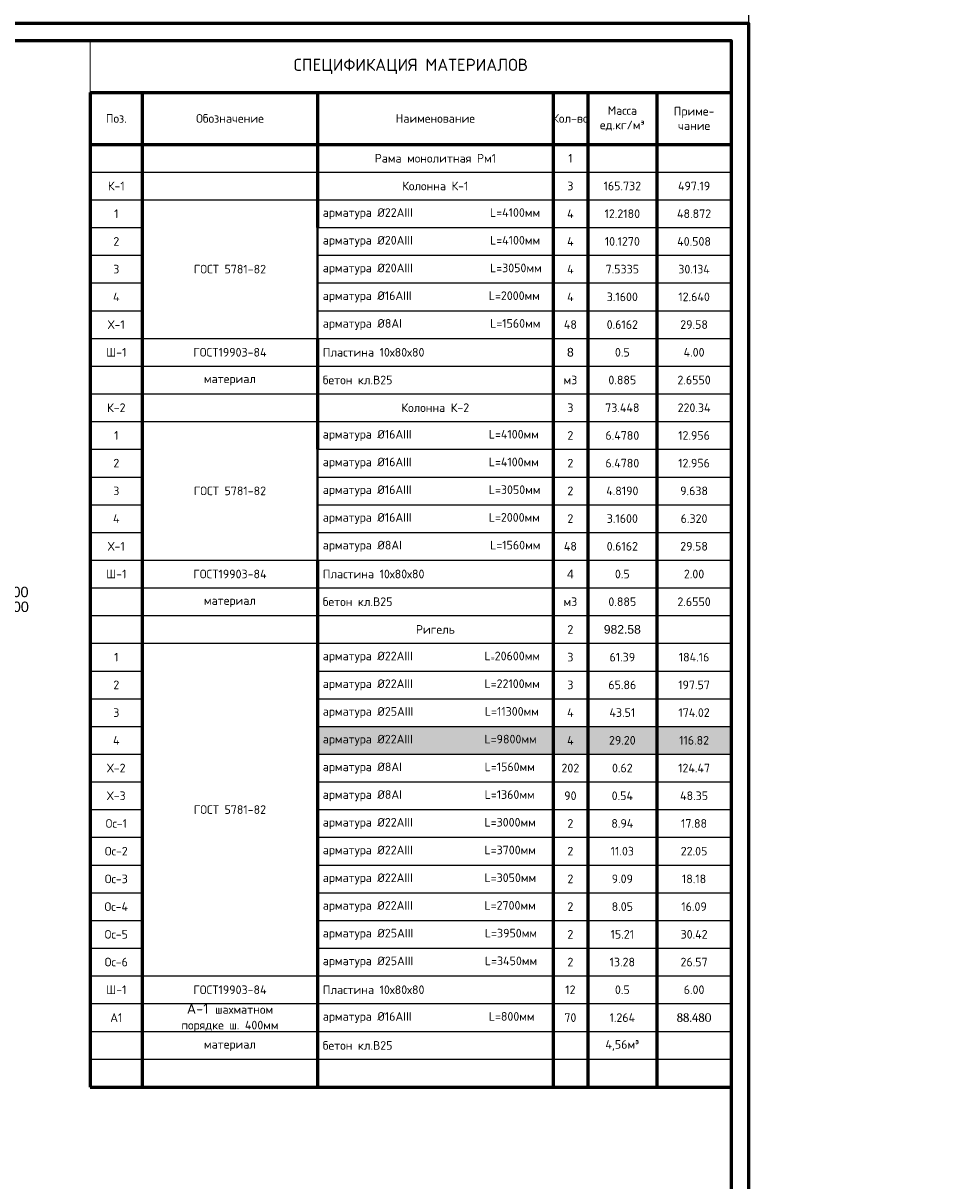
# Model space of a CAD drawing. Header units: millimetres. Extents: x 2063114 to 14983986, y -126020516 to 213791.
# Tile 579 of 656: x 2358844 to 2385346, y -333107 to -299691. Entities that reach past the tile are written whole.
import ezdxf

# ---------------------------------------------------------------- set-up
doc = ezdxf.new("R2010")
doc.units = ezdxf.units.MM
doc.layers.get('Defpoints').update_dxf_attribs({"color": 6, "lineweight": 35})
doc.layers.add('_print', color=6, linetype='Continuous', lineweight=60, plot=False)
doc.layers.add('PDF _Текст', color=7, linetype='Continuous')
doc.styles.add('Rising', font='isocpeui.ttf')
doc.styles.get("Standard").update_dxf_attribs({"font": 'arial.ttf'})
doc.styles.add('V@ler@Live', font='isocpeui.ttf')

# ---------------------------------------------------------------- blocks, each defined once
blk = doc.blocks.new('*U1596')
at = {"color": 0, "ltscale": 25}
blk.add_lwpolyline([(-59400, 42000), (0, 42000), (0, 0), (-59400, 0)], close=True, dxfattribs=at)
blk = doc.blocks.new('*T1675')
at = {"color": 0, "linetype": 'ByBlock', "lineweight": 60, "transparency": 16777216}
for p, q in [((0, -1500), (18508, -1500)), ((0, -1500), (0, -30208)), ((1500, -1500), (1500, -30208)), ((6563, -1500), (6563, -5400)), ((13363, -1500), (13363, -30208)), ((14363, -1500), (14363, -30208)), ((16363, -1500), (16363, -30208)), ((18508, -1500), (18508, -30208)), ((0, -3000), (18508, -3000)), ((6563, -8600), (6563, -11800)), ((6563, -15000), (6563, -30208)), ((0, -30208), (18508, -30208))]:
    blk.add_line(p, q, dxfattribs=at)
at = {"color": 0, "linetype": 'ByBlock', "lineweight": -2, "transparency": 16777216}
for p, q in [((0, -3800), (18508, -3800)), ((0, -4600), (18508, -4600)), ((0, -5400), (1500, -5400)), ((6563, -5400), (18508, -5400)), ((0, -6200), (1500, -6200)), ((6563, -6200), (18508, -6200)), ((0, -7000), (1500, -7000)), ((6563, -7000), (18508, -7000)), ((0, -7800), (1500, -7800)), ((6563, -7800), (18508, -7800)), ((0, -8600), (18508, -8600)), ((0, -9400), (18508, -9400)), ((0, -10200), (18508, -10200)), ((0, -11000), (18508, -11000)), ((0, -11800), (1500, -11800)), ((6563, -11800), (18508, -11800)), ((0, -12600), (1500, -12600)), ((6563, -12600), (18508, -12600)), ((0, -13400), (1500, -13400)), ((6563, -13400), (18508, -13400)), ((0, -14200), (1500, -14200)), ((6563, -14200), (18508, -14200)), ((0, -15000), (18508, -15000)), ((0, -15800), (18508, -15800)), ((0, -16600), (18508, -16600)), ((0, -17400), (18508, -17400)), ((0, -18200), (1500, -18200)), ((6563, -18200), (18508, -18200)), ((0, -19000), (1500, -19000)), ((6563, -19000), (18508, -19000)), ((0, -19800), (1500, -19800)), ((6563, -19800), (18508, -19800)), ((0, -20600), (1500, -20600)), ((6563, -20600), (18508, -20600)), ((0, -21400), (1500, -21400)), ((6563, -21400), (18508, -21400)), ((0, -22200), (1500, -22200)), ((6563, -22200), (18508, -22200)), ((0, -23000), (1500, -23000)), ((6563, -23000), (18508, -23000)), ((0, -23800), (1500, -23800)), ((6563, -23800), (18508, -23800)), ((0, -24600), (1500, -24600)), ((6563, -24600), (18508, -24600)), ((0, -25400), (1500, -25400)), ((6563, -25400), (18508, -25400)), ((0, -26200), (1500, -26200)), ((6563, -26200), (18508, -26200)), ((0, -27000), (18508, -27000)), ((0, -27800), (18508, -27800)), ((0, -28608), (18508, -28608)), ((0, -29408), (18508, -29408))]:
    blk.add_line(p, q, dxfattribs=at)
at = {"color": 0, "linetype": 'ByBlock', "lineweight": 40, "transparency": 16777216}
for p, q in [((6563, -5400), (6563, -8600)), ((6563, -11800), (6563, -15000))]:
    blk.add_line(p, q, dxfattribs=at)
at = {"color": 2, "lineweight": 30, "transparency": 16777216}
for points in [[(6563, -19800), (6563, -20600), (13363, -19800), (13363, -20600)], [(13363, -19800), (13363, -20600), (14363, -19800), (14363, -20600)], [(14363, -19800), (14363, -20600), (16363, -19800), (16363, -20600)], [(16363, -19800), (16363, -20600), (18508, -19800), (18508, -20600)]]:
    blk.add_solid(points, dxfattribs=at)
at = {"layer": 'Defpoints', "color": 8, "linetype": 'ByBlock', "lineweight": 0, "transparency": 16777216}
for p, q in [((0, 0), (18508, 0)), ((0, 0), (0, -1500)), ((18508, 0), (18508, -1500))]:
    blk.add_line(p, q, dxfattribs=at)
at = {"color": 0, "transparency": 16777216}
for s, insert, char_height, width, attachment_point, style in [('{\\fISOCPEUR|b0|i0|c204|p34;СПЕЦИФИКАЦИЯ МАТЕРИАЛОВ}', (9254, -750), 350, 18207.89, 5, 'Rising'), ('{\\fISOCPEUR|b0|i0|c204|p34;Масса\\Pед.кг/м³}', (15363, -2250), 250, 1700, 5, 'Rising'), ('{\\fISOCPEUR|b0|i0|c204|p34;Приме-\\Pчание}', (17435, -2250), 250, 1844.87, 5, 'Rising'), ('{\\fISOCPEUR|b0|i0|c204|p34;Поз.}', (750, -2250), 250, 1200, 5, 'Rising'), ('{\\fISOCPEUR|b0|i0|c204|p34;Обозначение}', (4032, -2250), 250, 4763.01, 5, 'Rising'), ('{\\fISOCPEUR|b0|i0|c204|p34;Наименование}', (9963, -2250), 250, 6500, 5, 'Rising'), ('{\\fISOCPEUR|b0|i0|c204|p34;Кол-во}', (13863, -2250), 250, 700, 5, 'Rising'), ('{\\fISOCPEUR|b0|i0|c204|p34;\\C1;Рама монолитная Рм1}', (9963, -3400), 250, 6500, 5, 'Rising'), ('{\\fISOCPEUR|b0|i0|c204|p34;\\C1;1}', (13863, -3400), 250, 700, 5, 'Rising'), ('{\\fISOCPEUR|b0|i0|c204|p34;\\C5;К-1}', (750, -4200), 250, 1200, 5, 'Rising'), ('{\\fISOCPEUR|b0|i0|c204|p34;\\C5;Колонна К-1}', (9963, -4200), 250, 6500, 5, 'Rising'), ('{\\fISOCPEUR|b0|i0|c204|p34;3}', (13863, -4200), 250, 700, 5, 'Rising'), ('{\\fISOCPEUR|b0|i0|c204|p34;165.732}', (15363, -4200), 250, 1700, 5, 'Rising'), ('{\\fISOCPEUR|b0|i0|c204|p34;497.19}', (17435, -4200), 250, 1844.87, 5, 'Rising'), ('{\\fISOCPEUR|b0|i0|c204|p34;1}', (750, -5000), 250, 1200, 5, 'Rising'), ('{\\fISOCPEUR|b0|i0|c204|p34;арматура %%C22АIII              L=4100мм}', (6713, -5000), 250, 6500, 4, 'Rising'), ('{\\fISOCPEUR|b0|i0|c204|p34;4}', (13863, -5000), 250, 700, 5, 'Rising'), ('{\\fISOCPEUR|b0|i0|c204|p34;12.2180}', (15363, -5000), 250, 1700, 5, 'Rising'), ('{\\fISOCPEUR|b0|i0|c204|p34;48.872}', (17435, -5000), 250, 1844.87, 5, 'V@ler@Live'), ('{\\fISOCPEUR|b0|i0|c204|p34;2}', (750, -5800), 250, 1200, 5, 'Rising'), ('{\\fISOCPEUR|b0|i0|c204|p34;арматура %%C2\\C256;0\\C0;АIII              L=4100мм}', (6713, -5800), 250, 6500, 4, 'Rising'), ('{\\fISOCPEUR|b0|i0|c204|p34;4}', (13863, -5800), 250, 700, 5, 'Rising'), ('{\\fISOCPEUR|b0|i0|c204|p34;10.1270}', (15363, -5800), 250, 1700, 5, 'Rising'), ('{\\fISOCPEUR|b0|i0|c204|p34;40.508}', (17435, -5800), 250, 1844.87, 5, 'V@ler@Live'), ('{\\fISOCPEUR|b0|i0|c204|p34;3', (750, -6600), 250, 1200, 5, 'Rising'), ('{\\fISOCPEUR|b0|i0|c204|p34;ГОСТ 5781-82}', (4032, -6600), 250, 4763.01, 5, 'Rising'), ('{\\fISOCPEUR|b0|i0|c204|p34;арматура %%C20АIII              L=3050мм}', (6713, -6600), 250, 6500, 4, 'Rising'), ('{\\fISOCPEUR|b0|i0|c204|p34;4}', (13863, -6600), 250, 700, 5, 'Rising'), ('{\\fISOCPEUR|b0|i0|c204|p34;7.5335}', (15363, -6600), 250, 1700, 5, 'Rising'), ('{\\fISOCPEUR|b0|i0|c204|p34;30.134}', (17435, -6600), 250, 1844.87, 5, 'V@ler@Live'), ('{\\fISOCPEUR|b0|i0|c204|p34;4', (750, -7400), 250, 1200, 5, 'Rising'), ('{\\fISOCPEUR|b0|i0|c204|p34;арматура %%C16АIII              L=2000мм}', (6713, -7400), 250, 6500, 4, 'Rising'), ('{\\fISOCPEUR|b0|i0|c204|p34;4}', (13863, -7400), 250, 700, 5, 'Rising'), ('{\\fISOCPEUR|b0|i0|c204|p34;3.1600}', (15363, -7400), 250, 1700, 5, 'Rising'), ('{\\fISOCPEUR|b0|i0|c204|p34;12.640}', (17435, -7400), 250, 1844.87, 5, 'V@ler@Live'), ('{\\fISOCPEUR|b0|i0|c204|p34;Х-1}', (750, -8200), 250, 1200, 5, 'Rising'), ('{\\fISOCPEUR|b0|i0|c204|p34;арматура %%C8АI                L=1560мм}', (6713, -8200), 250, 6500, 4, 'Rising'), ('{\\fISOCPEUR|b0|i0|c204|p34;48}', (13863, -8200), 250, 700, 5, 'Rising'), ('{\\fISOCPEUR|b0|i0|c204|p34;0.6162}', (15363, -8200), 250, 1700, 5, 'Rising'), ('{\\fISOCPEUR|b0|i0|c204|p34;29.58}', (17435, -8200), 250, 1844.87, 5, 'Rising'), ('{\\fISOCPEUR|b0|i0|c204|p34;Ш-1}', (750, -9000), 250, 1200, 5, 'Rising'), ('{\\fISOCPEUR|b0|i0|c204|p34;4.00}', (17435, -9000), 250, 1844.87, 5, 'Rising'), ('{\\fISOCPEUR|b0|i0|c204|p34;\\C5;бетон кл.В25}', (6713, -9800), 250, 6500, 4, 'Rising'), ('{\\fISOCPEUR|b0|i0|c204|p34;\\C5;м3}', (13863, -9800), 250, 700, 5, 'Rising'), ('{\\fISOCPEUR|b0|i0|c204|p34;0.885}', (15363, -9800), 250, 1700, 5, 'Rising'), ('{\\fISOCPEUR|b0|i0|c204|p34;\\C5;2.6550}', (17435, -9800), 250, 1844.87, 5, 'Rising'), ('{\\fISOCPEUR|b0|i0|c204|p34;\\C5;материал}', (4032, -9800), 250, 4763.01, 5, 'Rising'), ('{\\fISOCPEUR|b0|i0|c204|p34;\\C5;К-2}', (750, -10600), 250, 1200, 5, 'Rising'), ('{\\fISOCPEUR|b0|i0|c204|p34;\\C5;Колонна К-2}', (9963, -10600), 250, 6500, 5, 'Rising'), ('{\\fISOCPEUR|b0|i0|c204|p34;3}', (13863, -10600), 250, 700, 5, 'Rising'), ('{\\fISOCPEUR|b0|i0|c204|p34;73.448}', (15363, -10600), 250, 1700, 5, 'Rising'), ('{\\fISOCPEUR|b0|i0|c204|p34;220.34}', (17435, -10600), 250, 1844.87, 5, 'Rising'), ('{\\fISOCPEUR|b0|i0|c204|p34;1}', (750, -11400), 250, 1200, 5, 'Rising'), ('{\\fISOCPEUR|b0|i0|c204|p34;арматура %%C16АIII              L=4100мм}', (6713, -11400), 250, 6500, 4, 'Rising'), ('{\\fISOCPEUR|b0|i0|c204|p34;2}', (13863, -11400), 250, 700, 5, 'Rising'), ('{\\fISOCPEUR|b0|i0|c204|p34;6.4780}', (15363, -11400), 250, 1700, 5, 'Rising'), ('{\\fISOCPEUR|b0|i0|c204|p34;12.956}', (17435, -11400), 250, 1844.87, 5, 'V@ler@Live'), ('{\\fISOCPEUR|b0|i0|c204|p34;2}', (750, -12200), 250, 1200, 5, 'Rising'), ('{\\fISOCPEUR|b0|i0|c204|p34;арматура %%C16АIII              L=4100мм}', (6713, -12200), 250, 6500, 4, 'Rising'), ('{\\fISOCPEUR|b0|i0|c204|p34;2}', (13863, -12200), 250, 700, 5, 'Rising'), ('{\\fISOCPEUR|b0|i0|c204|p34;6.4780}', (15363, -12200), 250, 1700, 5, 'Rising'), ('{\\fISOCPEUR|b0|i0|c204|p34;12.956}', (17435, -12200), 250, 1844.87, 5, 'V@ler@Live'), ('{\\fISOCPEUR|b0|i0|c204|p34;3', (750, -13000), 250, 1200, 5, 'Rising'), ('{\\fISOCPEUR|b0|i0|c204|p34;ГОСТ 5781-82}', (4032, -13000), 250, 4763.01, 5, 'Rising'), ('{\\fISOCPEUR|b0|i0|c204|p34;арматура %%C16АIII              L=3050мм}', (6713, -13000), 250, 6500, 4, 'Rising'), ('{\\fISOCPEUR|b0|i0|c204|p34;2}', (13863, -13000), 250, 700, 5, 'Rising'), ('{\\fISOCPEUR|b0|i0|c204|p34;4.8190}', (15363, -13000), 250, 1700, 5, 'Rising'), ('{\\fISOCPEUR|b0|i0|c204|p34;9.638}', (17435, -13000), 250, 1844.87, 5, 'V@ler@Live'), ('{\\fISOCPEUR|b0|i0|c204|p34;4', (750, -13800), 250, 1200, 5, 'Rising'), ('{\\fISOCPEUR|b0|i0|c204|p34;арматура %%C16АIII              L=2000мм}', (6713, -13800), 250, 6500, 4, 'Rising'), ('{\\fISOCPEUR|b0|i0|c204|p34;2}', (13863, -13800), 250, 700, 5, 'Rising'), ('{\\fISOCPEUR|b0|i0|c204|p34;3.1600}', (15363, -13800), 250, 1700, 5, 'Rising'), ('{\\fISOCPEUR|b0|i0|c204|p34;6.320}', (17435, -13800), 250, 1844.87, 5, 'V@ler@Live'), ('{\\fISOCPEUR|b0|i0|c204|p34;Х-1}', (750, -14600), 250, 1200, 5, 'Rising'), ('{\\fISOCPEUR|b0|i0|c204|p34;арматура %%C8АI                L=1560мм}', (6713, -14600), 250, 6500, 4, 'Rising'), ('{\\fISOCPEUR|b0|i0|c204|p34;48}', (13863, -14600), 250, 700, 5, 'Rising'), ('{\\fISOCPEUR|b0|i0|c204|p34;0.6162}', (15363, -14600), 250, 1700, 5, 'Rising'), ('{\\fISOCPEUR|b0|i0|c204|p34;29.58}', (17435, -14600), 250, 1844.87, 5, 'Rising'), ('{\\fISOCPEUR|b0|i0|c204|p34;Ш-1}', (750, -15400), 250, 1200, 5, 'Rising'), ('{\\fISOCPEUR|b0|i0|c204|p34;2.00}', (17435, -15400), 250, 1844.87, 5, 'Rising'), ('{\\fISOCPEUR|b0|i0|c204|p34;\\C5;материал}', (4032, -16200), 250, 4763.01, 5, 'Rising'), ('{\\fISOCPEUR|b0|i0|c204|p34;\\C5;бетон кл.В25}', (6713, -16200), 250, 6500, 4, 'Rising'), ('{\\fISOCPEUR|b0|i0|c204|p34;\\C5;м3}', (13863, -16200), 250, 700, 5, 'Rising'), ('{\\fISOCPEUR|b0|i0|c204|p34;0.885}', (15363, -16200), 250, 1700, 5, 'Rising'), ('{\\fISOCPEUR|b0|i0|c204|p34;\\C5;2.6550}', (17435, -16200), 250, 1844.87, 5, 'Rising'), ('{\\fISOCPEUR|b0|i0|c204|p34;\\C5;Ригель}', (9963, -17000), 250, 6500, 5, 'Rising'), ('{\\fISOCPEUR|b0|i0|c204|p34;2}', (13863, -17000), 250, 700, 5, 'Rising'), ('{\\fISOCPEUR|b0|i0|c204|p34;1}', (750, -17800), 250, 1200, 5, 'Rising'), ('{\\fISOCPEUR|b0|i0|c204|p34;арматура %%C22АIII             L\\H0.66667x;=\\H1.49999x;20600мм}', (6713, -17800), 250, 6500, 4, 'Rising'), ('{\\fISOCPEUR|b0|i0|c204|p34;3}', (13863, -17800), 250, 700, 5, 'Rising'), ('{\\fISOCPEUR|b0|i0|c204|p34;61.39}', (15363, -17800), 250, 1700, 5, 'Rising'), ('{\\fISOCPEUR|b0|i0|c204|p34;184.16}', (17435, -17800), 250, 1844.87, 5, 'Rising'), ('{\\fISOCPEUR|b0|i0|c204|p34;2}', (750, -18600), 250, 1200, 5, 'Rising'), ('{\\fISOCPEUR|b0|i0|c204|p34;арматура %%C22АIII             L\\H1.00001x;=22100мм}', (6713, -18600), 250, 6500, 4, 'Rising'), ('{\\fISOCPEUR|b0|i0|c204|p34;3}', (13863, -18600), 250, 700, 5, 'Rising'), ('{\\fISOCPEUR|b0|i0|c204|p34;65.86}', (15363, -18600), 250, 1700, 5, 'Rising'), ('{\\fISOCPEUR|b0|i0|c204|p34;197.57}', (17435, -18600), 250, 1844.87, 5, 'Rising'), ('{\\fISOCPEUR|b0|i0|c204|p34;3}', (750, -19400), 250, 1200, 5, 'Rising'), ('{\\fISOCPEUR|b0|i0|c204|p34;арматура %%C25АIII             L\\H1.00001x;=11300мм}', (6713, -19400), 250, 6500, 4, 'Rising'), ('{\\fISOCPEUR|b0|i0|c204|p34;4}', (13863, -19400), 250, 700, 5, 'Rising'), ('{\\fISOCPEUR|b0|i0|c204|p34;43.51}', (15363, -19400), 250, 1700, 5, 'Rising'), ('{\\fISOCPEUR|b0|i0|c204|p34;174.02}', (17435, -19400), 250, 1844.87, 5, 'Rising'), ('{\\fISOCPEUR|b0|i0|c204|p34;4}', (750, -20200), 250, 1200, 5, 'Rising'), ('{\\fISOCPEUR|b0|i0|c204|p34;арматура %%C22АIII             L\\H1.00001x;=9800мм}', (6713, -20200), 250, 6500, 4, 'Rising'), ('{\\fISOCPEUR|b0|i0|c204|p34;4}', (13863, -20200), 250, 700, 5, 'Rising'), ('{\\fISOCPEUR|b0|i0|c204|p34;29.20}', (15363, -20200), 250, 1700, 5, 'Rising'), ('{\\fISOCPEUR|b0|i0|c204|p34;116.82}', (17435, -20200), 250, 1844.87, 5, 'Rising'), ('{\\fISOCPEUR|b0|i0|c204|p34;Х-2}', (750, -21000), 250, 1200, 5, 'Rising'), ('{\\fISOCPEUR|b0|i0|c204|p34;арматура %%C8АI               L=1560мм}', (6713, -21000), 250, 6500, 4, 'Rising'), ('{\\fISOCPEUR|b0|i0|c204|p34;202}', (13863, -21000), 250, 700, 5, 'Rising'), ('{\\fISOCPEUR|b0|i0|c204|p34;0.62}', (15363, -21000), 250, 1700, 5, 'Rising'), ('{\\fISOCPEUR|b0|i0|c204|p34;124.47}', (17435, -21000), 250, 1844.87, 5, 'Rising'), ('{\\fISOCPEUR|b0|i0|c204|p34;Х-3}', (750, -21800), 250, 1200, 5, 'Rising'), ('{\\fISOCPEUR|b0|i0|c204|p34;арматура %%C8АI               L=1360мм}', (6713, -21800), 250, 6500, 4, 'Rising'), ('{\\fISOCPEUR|b0|i0|c204|p34;90}', (13863, -21800), 250, 700, 5, 'Rising'), ('{\\fISOCPEUR|b0|i0|c204|p34;0.54}', (15363, -21800), 250, 1700, 5, 'Rising'), ('{\\fISOCPEUR|b0|i0|c204|p34;48.35}', (17435, -21800), 250, 1844.87, 5, 'Rising'), ('{\\fISOCPEUR|b0|i0|c204|p34;ГОСТ 5781-82}', (4032, -22200), 250, 4763.01, 5, 'Rising'), ('{\\fISOCPEUR|b0|i0|c204|p34;Ос-1}', (750, -22600), 250, 1200, 5, 'Rising'), ('{\\fISOCPEUR|b0|i0|c204|p34;арматура %%C22АIII             L=3000мм}', (6713, -22600), 250, 6500, 4, 'Rising'), ('{\\fISOCPEUR|b0|i0|c204|p34;2}', (13863, -22600), 250, 700, 5, 'Rising'), ('{\\fISOCPEUR|b0|i0|c204|p34;8.94}', (15363, -22600), 250, 1700, 5, 'Rising'), ('{\\fISOCPEUR|b0|i0|c204|p34;17.88}', (17435, -22600), 250, 1844.87, 5, 'Rising'), ('{\\fISOCPEUR|b0|i0|c204|p34;Ос-2}', (750, -23400), 250, 1200, 5, 'Rising'), ('{\\fISOCPEUR|b0|i0|c204|p34;арматура %%C22АIII             L=3700мм}', (6713, -23400), 250, 6500, 4, 'Rising'), ('{\\fISOCPEUR|b0|i0|c204|p34;2}', (13863, -23400), 250, 700, 5, 'Rising'), ('{\\fISOCPEUR|b0|i0|c204|p34;11.03}', (15363, -23400), 250, 1700, 5, 'Rising'), ('{\\fISOCPEUR|b0|i0|c204|p34;22.05}', (17435, -23400), 250, 1844.87, 5, 'Rising'), ('{\\fISOCPEUR|b0|i0|c204|p34;Ос-3}', (750, -24200), 250, 1200, 5, 'Rising'), ('{\\fISOCPEUR|b0|i0|c204|p34;арматура %%C22АIII             L=3050мм}', (6713, -24200), 250, 6500, 4, 'Rising'), ('{\\fISOCPEUR|b0|i0|c204|p34;2}', (13863, -24200), 250, 700, 5, 'Rising'), ('{\\fISOCPEUR|b0|i0|c204|p34;9.09}', (15363, -24200), 250, 1700, 5, 'Rising'), ('{\\fISOCPEUR|b0|i0|c204|p34;18.18}', (17435, -24200), 250, 1844.87, 5, 'Rising'), ('{\\fISOCPEUR|b0|i0|c204|p34;Ос-4}', (750, -25000), 250, 1200, 5, 'Rising'), ('{\\fISOCPEUR|b0|i0|c204|p34;арматура %%C22АIII             L=2700мм}', (6713, -25000), 250, 6500, 4, 'Rising'), ('{\\fISOCPEUR|b0|i0|c204|p34;2}', (13863, -25000), 250, 700, 5, 'Rising'), ('{\\fISOCPEUR|b0|i0|c204|p34;8.05}', (15363, -25000), 250, 1700, 5, 'Rising'), ('{\\fISOCPEUR|b0|i0|c204|p34;16.09}', (17435, -25000), 250, 1844.87, 5, 'Rising'), ('{\\fISOCPEUR|b0|i0|c204|p34;Ос-5}', (750, -25800), 250, 1200, 5, 'Rising'), ('{\\fISOCPEUR|b0|i0|c204|p34;арматура %%C25АIII             L=3950мм}', (6713, -25800), 250, 6500, 4, 'Rising'), ('{\\fISOCPEUR|b0|i0|c204|p34;2}', (13863, -25800), 250, 700, 5, 'Rising'), ('{\\fISOCPEUR|b0|i0|c204|p34;15.21}', (15363, -25800), 250, 1700, 5, 'Rising'), ('{\\fISOCPEUR|b0|i0|c204|p34;30.42}', (17435, -25800), 250, 1844.87, 5, 'Rising'), ('{\\fISOCPEUR|b0|i0|c204|p34;Ос-6}', (750, -26600), 250, 1200, 5, 'Rising'), ('{\\fISOCPEUR|b0|i0|c204|p34;арматура %%C25АIII             L=3450мм}', (6713, -26600), 250, 6500, 4, 'Rising'), ('{\\fISOCPEUR|b0|i0|c204|p34;2}', (13863, -26600), 250, 700, 5, 'Rising'), ('{\\fISOCPEUR|b0|i0|c204|p34;13.28}', (15363, -26600), 250, 1700, 5, 'Rising'), ('{\\fISOCPEUR|b0|i0|c204|p34;26.57}', (17435, -26600), 250, 1844.87, 5, 'Rising'), ('{\\fISOCPEUR|b0|i0|c204|p34;Ш-1}', (750, -27400), 250, 1200, 5, 'Rising'), ('{\\fISOCPEUR|b0|i0|c204|p34;6.00}', (17435, -27400), 250, 1844.87, 5, 'Rising'), ('{\\fISOCPEUR|b0|i0|c204|p34;\\H1.2x;\\C7;А-1 \\H0.83333x;шахматном \\Pпорядке ш. 400мм}', (4032, -28204), 250, 4763.01, 5, 'Rising'), ('{\\fISOCPEUR|b0|i0|c204|p34;арматура %%C16АIII              L=800мм}', (6713, -28204), 250, 6500, 4, 'Rising'), ('{\\fISOCPEUR|b0|i0|c204|p34;А1}', (750, -28204), 250, 1200, 5, 'Rising'), ('{\\fISOCPEUR|b0|i0|c204|p34;70}', (13863, -28204), 250, 700, 5, 'Rising'), ('{\\fISOCPEUR|b0|i0|c204|p34;1.264}', (15363, -28204), 250, 1700, 5, 'Rising'), ('{\\fISOCPEUR|b0|i0|c204|p34;\\C5;материал}', (4032, -29008), 250, 4763.01, 5, 'Rising'), ('{\\fISOCPEUR|b0|i0|c204|p34;\\C5;бетон кл.В25}', (6713, -29008), 250, 6500, 4, 'Rising'), ('{\\fISOCPEUR|b0|i0|c204|p34;\\C5;4,56м³}', (15363, -29008), 250, 1700, 5, 'Rising')]:
    blk.add_mtext(s, dxfattribs=dict(at, insert=insert, char_height=char_height, width=width, attachment_point=attachment_point, style=style))
at = {"color": 0, "transparency": 16777216, "char_height": 250}
for s, insert, width, attachment_point in [('{\\fISOCPEUR|b0|i0|c204|p34;ГОСТ19903-84}', (4032, -9000), 4763.01, 5), ('{\\fISOCPEUR|b0|i0|c204|p34;Пластина 10х80х80}', (6713, -9000), 6500, 4), ('8', (13863, -9000), 700, 5), ('{\\fISOCPEUR|b0|i0|c204|p34;0.5}', (15363, -9000), 1700, 5), ('{\\fISOCPEUR|b0|i0|c204|p34;ГОСТ19903-84}', (4032, -15400), 4763.01, 5), ('{\\fISOCPEUR|b0|i0|c204|p34;Пластина 10х80х80}', (6713, -15400), 6500, 4), ('4', (13863, -15400), 700, 5), ('{\\fISOCPEUR|b0|i0|c204|p34;0.5}', (15363, -15400), 1700, 5), ('982.58', (15363, -17000), 1700, 5), ('{\\fISOCPEUR|b0|i0|c204|p34;ГОСТ19903-84}', (4032, -27400), 4763.01, 5), ('{\\fISOCPEUR|b0|i0|c204|p34;Пластина 10х80х80}', (6713, -27400), 6500, 4), ('{\\fISOCPEUR|b0|i0|c0|p34;12}', (13863, -27400), 700, 5), ('{\\fISOCPEUR|b0|i0|c204|p34;0.5}', (15363, -27400), 1700, 5), ('{\\fCambria|b0|i0|c204|p18;88.480}', (17435, -28204), 1844.87, 5)]:
    blk.add_mtext(s, dxfattribs=dict(at, insert=insert, width=width, attachment_point=attachment_point))
blk = doc.blocks.new('*U1595')
at = {"color": 0, "ltscale": 25}
blk.add_lwpolyline([(-59400, 42000), (0, 42000), (0, 0), (-59400, 0)], close=True, dxfattribs=at)
at = {"color": 0, "lineweight": 60, "ltscale": 25}
blk.add_lwpolyline([(-57400, 41500), (-500, 41500), (-500, 500), (-57400, 500)], close=True, dxfattribs=at)

msp = doc.modelspace()

# ---------------------------------------------------------------- linework, layer by layer
at = {"layer": '_print', "ltscale": 100}
msp.add_lwpolyline([(2379792.08613, -341691.31434), (2320392.08613, -341691.31434), (2320392.08613, -299691.31434), (2379792.08613, -299691.31434)], close=True, dxfattribs=at)

# ---------------------------------------------------------------- block references
for name, p in [('*U1596', (2379792.08613, -299691.31434)), ('*U1595', (2379792.08613, -341691.31434)), ('*T1675', (2360784.20092, -300191.31434))]:
    msp.add_blockref(name, p)

# ---------------------------------------------------------------- texts
at = {"color": 0, "char_height": 350, "attachment_point": 1}
for s, insert, width in [('\\pi475.81831;РАМА МОНОЛИТНАЯ РМ-1 ПО ОСИ "А".', (2336208.6838, -301426.01921), 10255.2860103), ('\\pi448.53521;Колонна К-1\\P\\pi427.52566;Сечение 1-1', (2325796.86844, -314420.38966), 3550.2423095), ('\\pi416.54339;Колонна К-2\\P\\pi200.95676;Сечение 1*-1*', (2334072.49036, -314420.38966), 3550.2423095), ('\\pi395.53384;Сечение 2-2', (2342500.46786, -314572.04636), 3550.2423095), ('\\pi393.74326;Сечение 3-3', (2351977.12546, -314572.04636), 3550.2423095), ('\\pi394.45949;Сечение 4-4', (2325902.76684, -324059.44565), 3550.2423095), ('\\pi392.43016;Сечение 5-5', (2336646.80774, -324252.79703), 3550.2423095)]:
    msp.add_mtext(s, dxfattribs=dict(at, insert=insert, width=width))
at = {"color": 0, "linetype": 'Continuous', "lineweight": 25, "char_height": 300, "attachment_point": 1}
for s, insert, width in [('+6.300', (2357707.44662, -315959.14725), 1128.8778409), ('+3.000', (2357716.78649, -316387.59958), 1498.0397727)]:
    msp.add_mtext(s, dxfattribs=dict(at, insert=insert, width=width))
at = {"layer": 'PDF _Текст', "ltscale": 100, "insert": (2364923.69939, -265381.05647), "char_height": 250, "width": 10392.9795108, "attachment_point": 1}
msp.add_mtext('\\pi-750,l750,t750;1.^I Данный лист см . совместно с л . л . КЖ -\\P2.^I Монолитные конструкции выполнить согласно КМК 2.03.01-96 " Бетонные и железобетонные конструкции ", КМК 3.03.01-98 " Несущие и ограждающие конструкции "\\P3.^I Арматурные стержни крепить между собой отожженной стальной проволокой диаметром 0.8-1.2 мм .  Длину нахлёста принять 40d(d-диаметр арматуры )\\P4.^I Снятие опалубки производить после достижения бетоном 70% проектной прочности \\P5.^I Размерные линии указаны до центра рабочей арматуры .\\P6.^I Сварку арматуры производить по РСтУз 865-98 электродами типа Э 42 А по ГОСТ 9467-85\\P7.^I Концы хомутов заводить в тело бетона на длину не менее 50 мм .\\P8.^I К бетонированию колонн приступить только после приемки арматурного каркаса колонна техническим надзором заказчика и автором проекта , что должно быть подтверждено актом на скрытые работы до бетонирования колонн .\\P9.^I При производстве бетонных работ в условиях сухого и жаркого климата при температуре воздуха выше 25° С и относительной влажности менее 50% должны применяться цементы , марочная прочность которых превышает проектную прочность бетона но менее , чем на 20 %. Уход за свежеуложенным бетоном следует осуществлять до достижения им не менее 70 % проектной прочности .  п .  6.8 КМК 2.01.03-96 " Строительство в сейсмических районах "', dxfattribs=at)

doc.saveas('drawing.dxf')
